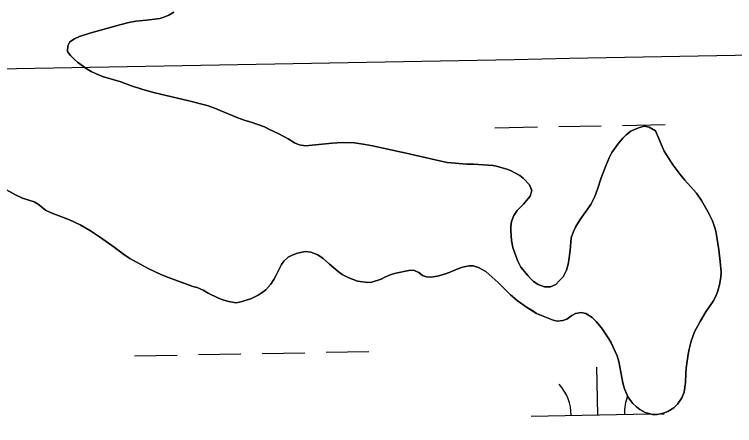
# Model space of a CAD drawing. Extents: x 3957609 to 3995875, y 234277 to 260273.
# Drawn here: x 3985595 to 3986136, y 248968 to 249277 of the extents above; entities that cross this region are included whole.
import ezdxf

# ---------------------------------------------------------------- set-up
doc = ezdxf.new("R2010")
doc.units = 0
for name, color, linetype in [('V-GRID-MAJR', 7, 'Continuous'), ('V-TOPO-SHOR', 7, 'Continuous'), ('V-WETL-SWMP', 7, 'Continuous')]:
    doc.layers.add(name, color=color, linetype=linetype)

msp = doc.modelspace()

# ---------------------------------------------------------------- linework, layer by layer
at = {"layer": 'V-GRID-MAJR'}
msp.add_spline([(3961703.892, 248787.859), (3967022.571, 248887.277), (3972341.236, 248987.469), (3977659.886, 249088.434), (3982978.522, 249190.173), (3988297.143, 249292.685), (3993615.748, 249395.971), (3993615.749, 249395.971)], degree=3, dxfattribs=at)
at = {"layer": 'V-TOPO-SHOR'}
for points in [[(3985714.407, 249278.608), (3985710.788, 249276.392), (3985707.704, 249275.024), (3985703.985, 249273.873), (3985693.892, 249272.534), (3985685.926, 249271.717), (3985680.613, 249270.783)], [(3985680.613, 249270.783), (3985673.916, 249269.112), (3985651.488, 249262.832), (3985643.62, 249260.209), (3985639.899, 249258.632), (3985636.384, 249256.203), (3985634.781, 249253.344), (3985634.551, 249248.992), (3985636.874, 249245.904), (3985639.729, 249243.024), (3985642.055, 249240.999), (3985649.361, 249235.766), (3985652.433, 249233.843), (3985655.611, 249232.344), (3985660.911, 249230.304), (3985674.698, 249226.212), (3985683.921, 249222.778), (3985687.527, 249221.702), (3985691.132, 249220.412), (3985700.251, 249217.828), (3985724.756, 249212.208), (3985739.497, 249208.431), (3985744.482, 249206.711), (3985752.219, 249203.389), (3985762.607, 249199.205), (3985768.12, 249197.165), (3985772.681, 249195.979), (3985782.646, 249192.33), (3985785.929, 249190.618), (3985793.454, 249187.083), (3985800.339, 249183.233), (3985805.211, 249180.239), (3985808.605, 249178.95), (3985813.379, 249178.189), (3985833.453, 249180.124), (3985840.994, 249180.624), (3985850.337, 249180.374), (3985858.293, 249179.174), (3985863.811, 249178.09), (3985885.556, 249173.222), (3985889.165, 249172.571), (3985910.909, 249167.494), (3985920.032, 249165.651), (3985934.784, 249164.211), (3985939.775, 249164.297), (3985954.635, 249163.279), (3985957.714, 249162.632), (3985964.818, 249160.584), (3985967.679, 249159.511), (3985974.46, 249155.661), (3985977, 249153.739), (3985981.864, 249148.73), (3985983.652, 249144.37), (3985982.255, 249140.339), (3985977.239, 249134.202), (3985972.656, 249129.549), (3985969.985, 249125.737), (3985968.267, 249121.178), (3985967.829, 249117.465), (3985967.814, 249114.385), (3985968.21, 249106.953), (3985969.356, 249101.638), (3985970.718, 249097.387), (3985973.031, 249091.431), (3985975.453, 249086.856), (3985980.524, 249080.571), (3985982.533, 249078.332), (3985984.753, 249076.2), (3985988.46, 249073.849), (3985993.23, 249072.131), (3985997.691, 249072.008), (3986001.627, 249073.902), (3986004.717, 249076.968), (3986007.064, 249079.614), (3986009.632, 249084.486), (3986010.925, 249089.154), (3986011.469, 249092.23), (3986012.346, 249099.447), (3986013.235, 249108.892), (3986014.953, 249113.771), (3986016.667, 249117.48), (3986019.874, 249122.667), (3986027.882, 249133.89), (3986030.88, 249139.93), (3986033.027, 249145.441), (3986035.822, 249154.03), (3986039.15, 249163.042), (3986041.723, 249169.083), (3986043.65, 249173.003), (3986048.989, 249180.415), (3986051.977, 249183.907), (3986054.428, 249186.444), (3986057.943, 249189.086), (3986060.814, 249190.454), (3986064.537, 249191.818), (3986068.363, 249192.864), (3986071.865, 249192.213), (3986076.524, 249189.328), (3986083.152, 249174.011), (3986085.154, 249170.818), (3986089.797, 249163.578)], [(3986089.797, 249163.578), (3986095.077, 249156.549), (3986098.669, 249152.183), (3986107.336, 249142.59), (3986111.031, 249137.054), (3986116.196, 249128.221), (3986117.882, 249124.818), (3986119.354, 249121.627), (3986120.931, 249117.16), (3986121.871, 249113.971), (3986122.498, 249110.889), (3986124.15, 249099.947), (3986125.176, 249091.024), (3986125.887, 249083.059), (3986125.66, 249079.448), (3986124.681, 249073.614), (3986123.389, 249068.946), (3986122.1, 249065.555), (3986119.958, 249061.317), (3986114.404, 249053.164), (3986110.13, 249046.068), (3986105.956, 249038.228), (3986104.561, 249034.728), (3986103.38, 249031.124), (3986101.764, 249025.184), (3986101.11, 249021.471), (3986099.687, 249010.861), (3986099.245, 249006.615), (3986099.114, 249000.246), (3986098.127, 248992.922), (3986096.306, 248988.576), (3986093.207, 248983.917), (3986090.33, 248981.169), (3986085.859, 248978.427), (3986082.455, 248977.061), (3986077.884, 248976.016), (3986074.276, 248976.139), (3986068.867, 248977.542), (3986064.84, 248979.786), (3986062.196, 248981.92), (3986059.446, 248984.48), (3986056.278, 248988.74), (3986054.699, 248991.827), (3986053.333, 248995.335), (3986051.971, 249000.013), (3986049.063, 249015.95), (3986047.805, 249020.095), (3986043.279, 249029.883), (3986041.381, 249033.075), (3986035.894, 249041.167), (3986031.984, 249045.961), (3986028.918, 249049.052), (3986024.153, 249051.94), (3986020.653, 249052.802), (3986016.401, 249052.077), (3986013.741, 249050.496), (3986009.909, 249047.856), (3986006.929, 249046.701), (3986002.682, 249046.187), (3985999.712, 249046.942), (3985990.17, 249050.803), (3985987.205, 249052.089), (3985984.237, 249053.906), (3985979.685, 249056.791), (3985972.486, 249061.917), (3985967.618, 249066.079), (3985964.552, 249068.956), (3985958.314, 249075.352), (3985951.649, 249081.433), (3985949.003, 249083.567), (3985943.494, 249086.667), (3985939.466, 249087.851), (3985936.386, 249087.97), (3985931.604, 249086.928), (3985927.882, 249085.668), (3985922.777, 249083.247), (3985918.63, 249081.779), (3985912.57, 249079.997), (3985907.683, 249079.274), (3985904.394, 249079.606), (3985901.531, 249080.575), (3985898.567, 249082.922), (3985894.645, 249084.638), (3985891.035, 249084.333), (3985881.471, 249082.354), (3985877.751, 249081.308), (3985873.072, 249079.309), (3985870.409, 249077.834), (3985863.288, 249075.633), (3985860.206, 249075.221), (3985852.674, 249076.419), (3985845.995, 249078.889), (3985841.121, 249081.457), (3985837.944, 249083.7), (3985831.489, 249089.035), (3985826.73, 249093.407), (3985822.814, 249096.185), (3985817.512, 249098.222), (3985813.162, 249098.558), (3985807.421, 249097.413), (3985803.38, 249095.838)], [(3985803.38, 249095.838), (3985800.509, 249094.364), (3985797.206, 249091.298), (3985795.389, 249088.863), (3985791.535, 249080.808), (3985789.716, 249077.525), (3985787.365, 249074.031), (3985783.74, 249069.905), (3985780.969, 249067.687), (3985777.883, 249065.682), (3985772.777, 249063.261), (3985765.761, 249061.059), (3985761.296, 249060.121), (3985755.568, 249060.996), (3985751.22, 249062.286), (3985748.146, 249063.468), (3985740.304, 249067.322), (3985736.597, 249069.567), (3985732.145, 249071.496), (3985728.751, 249072.358), (3985725.571, 249073.646), (3985721.329, 249075.043), (3985708.396, 249079.768), (3985704.261, 249081.484), (3985695.15, 249085.766), (3985681.377, 249093.469), (3985676.72, 249096.672), (3985669.732, 249101.903), (3985659.463, 249109.271), (3985651.945, 249114.186), (3985644.001, 249118.784), (3985636.159, 249122.426), (3985622.378, 249127.789), (3985618.139, 249129.718), (3985612.425, 249134.202), (3985609.457, 249135.912), (3985600.657, 249138.816), (3985594.935, 249141.386), (3985586.991, 249146.09)]]:
    msp.add_lwpolyline(points, dxfattribs=at)
at = {"layer": 'V-WETL-SWMP'}
for p, q in [((3985955.828, 249191.673), (3985987.822, 249192.254)), ((3986003.82, 249192.545), (3986035.814, 249193.127)), ((3986051.812, 249193.418), (3986083.806, 249194)), ((3985684.992, 249020.22), (3985716.987, 249020.801)), ((3985732.984, 249021.092), (3985764.979, 249021.674)), ((3985780.976, 249021.965), (3985812.971, 249022.547)), ((3985828.968, 249022.837), (3985860.963, 249023.419)), ((3986033.173, 248975.8), (3986032.518, 249011.794)), ((3985983.181, 248974.891), (3986072.801, 248976.521)), ((3986080.72, 248976.665), (3986083.165, 248976.709))]:
    msp.add_line(p, q, dxfattribs=at)
for points in [[(3985968.209, 249106.952), (3985967.815, 249114.386), (3985967.828, 249117.465), (3985968.267, 249121.179), (3985969.985, 249125.738), (3985972.655, 249129.549), (3985977.239, 249134.202), (3985982.254, 249140.34), (3985983.651, 249144.369), (3985981.864, 249148.73), (3985977, 249153.74), (3985974.46, 249155.661), (3985967.68, 249159.511), (3985964.818, 249160.584), (3985957.713, 249162.631), (3985954.636, 249163.28), (3985939.776, 249164.296), (3985934.785, 249164.21), (3985920.033, 249165.651), (3985910.909, 249167.493), (3985889.164, 249172.571), (3985885.557, 249173.223), (3985863.811, 249178.09), (3985858.294, 249179.174), (3985850.336, 249180.374), (3985840.994, 249180.624), (3985833.453, 249180.124), (3985813.379, 249178.189), (3985808.604, 249178.951), (3985805.211, 249180.239), (3985800.34, 249183.232), (3985793.454, 249187.082), (3985785.93, 249190.617), (3985782.646, 249192.329), (3985772.68, 249195.979), (3985768.119, 249197.166), (3985762.607, 249199.206), (3985752.219, 249203.389), (3985744.481, 249206.712), (3985739.498, 249208.431), (3985724.755, 249212.207), (3985700.252, 249217.828), (3985691.131, 249220.413), (3985687.527, 249221.702), (3985683.921, 249222.778), (3985674.698, 249226.213), (3985660.912, 249230.304), (3985655.611, 249232.343), (3985652.432, 249233.842), (3985649.361, 249235.766), (3985642.056, 249240.998), (3985639.729, 249243.025), (3985636.874, 249245.903), (3985634.551, 249248.992), (3985634.781, 249253.344), (3985636.385, 249256.204), (3985639.898, 249258.632), (3985643.621, 249260.209), (3985651.489, 249262.832), (3985673.917, 249269.111), (3985680.613, 249270.782), (3985685.925, 249271.716), (3985693.892, 249272.533), (3985703.984, 249273.873), (3985707.705, 249275.025), (3985710.789, 249276.393), (3985714.408, 249278.608)], [(3985972.485, 249061.917), (3985979.684, 249056.791), (3985987.204, 249052.089), (3985999.711, 249046.942), (3986002.681, 249046.186), (3986006.93, 249046.7), (3986009.908, 249047.856), (3986013.741, 249050.495), (3986016.402, 249052.076), (3986020.652, 249052.802), (3986024.152, 249051.939), (3986028.918, 249049.052), (3986031.984, 249045.961), (3986035.893, 249041.167), (3986041.381, 249033.076), (3986043.28, 249029.883), (3986047.805, 249020.096), (3986049.062, 249015.95), (3986051.97, 249000.012), (3986053.332, 248995.335), (3986054.698, 248991.826), (3986056.278, 248988.74), (3986059.446, 248984.48), (3986062.196, 248981.921), (3986064.841, 248979.787), (3986068.867, 248977.541), (3986074.276, 248976.138), (3986077.885, 248976.017), (3986082.455, 248977.061), (3986085.858, 248978.427), (3986090.329, 248981.169), (3986093.207, 248983.918), (3986096.305, 248988.577), (3986098.127, 248992.923), (3986099.113, 249000.245), (3986099.245, 249006.615), (3986099.687, 249010.86), (3986101.11, 249021.472), (3986101.763, 249025.185), (3986103.379, 249031.124), (3986104.562, 249034.729), (3986105.956, 249038.228), (3986110.129, 249046.067), (3986114.405, 249053.164), (3986119.959, 249061.317), (3986122.1, 249065.555), (3986123.388, 249068.947), (3986124.681, 249073.614), (3986125.66, 249079.449), (3986125.887, 249083.058), (3986125.177, 249091.024), (3986124.151, 249099.947), (3986122.497, 249110.89), (3986121.872, 249113.971), (3986120.93, 249117.16), (3986119.355, 249121.626), (3986116.197, 249128.222), (3986111.03, 249137.055), (3986107.337, 249142.591), (3986098.67, 249152.182), (3986095.078, 249156.55), (3986089.797, 249163.579), (3986083.151, 249174.011), (3986076.524, 249189.327), (3986071.864, 249192.213), (3986068.363, 249192.864), (3986064.537, 249191.818), (3986060.815, 249190.453), (3986057.943, 249189.085), (3986054.428, 249186.445), (3986051.976, 249183.906), (3986048.989, 249180.415), (3986043.65, 249173.004), (3986041.723, 249169.084), (3986039.15, 249163.042), (3986035.822, 249154.031), (3986033.026, 249145.442), (3986030.88, 249139.93), (3986027.883, 249133.89), (3986019.874, 249122.668), (3986016.668, 249117.479), (3986014.954, 249113.77), (3986013.235, 249108.893), (3986012.347, 249099.447), (3986011.469, 249092.23), (3986010.925, 249089.153), (3986009.632, 249084.487), (3986007.064, 249079.614), (3986004.718, 249076.969), (3986001.626, 249073.902), (3985997.69, 249072.007), (3985993.231, 249072.131), (3985988.46, 249073.85), (3985984.754, 249076.201), (3985982.533, 249078.333), (3985980.524, 249080.571), (3985975.454, 249086.856), (3985973.03, 249091.431), (3985970.719, 249097.386), (3985969.356, 249101.639), (3985968.209, 249106.952)], [(3985586.99, 249146.09), (3985594.934, 249141.386), (3985600.657, 249138.815), (3985609.458, 249135.912), (3985612.424, 249134.201), (3985618.139, 249129.719), (3985622.378, 249127.79), (3985636.159, 249122.425), (3985644.001, 249118.784), (3985651.945, 249114.186), (3985659.464, 249109.271), (3985669.732, 249101.903), (3985676.719, 249096.672), (3985681.377, 249093.468), (3985695.149, 249085.767), (3985704.262, 249081.483), (3985708.396, 249079.768), (3985721.33, 249075.043), (3985725.571, 249073.646), (3985728.751, 249072.359), (3985732.145, 249071.496), (3985736.597, 249069.566), (3985740.304, 249067.322), (3985748.145, 249063.467), (3985751.219, 249062.287), (3985755.567, 249060.995), (3985761.297, 249060.122), (3985765.76, 249061.06), (3985772.777, 249063.261), (3985777.883, 249065.682), (3985780.97, 249067.687), (3985783.74, 249069.905), (3985787.366, 249074.031), (3985789.717, 249077.525), (3985791.535, 249080.809), (3985795.39, 249088.863), (3985797.205, 249091.298), (3985800.509, 249094.363), (3985803.381, 249095.838), (3985807.422, 249097.414), (3985813.161, 249098.559), (3985817.512, 249098.223), (3985822.813, 249096.184), (3985826.73, 249093.407), (3985831.49, 249089.035), (3985837.945, 249083.7), (3985841.121, 249081.457), (3985845.995, 249078.889), (3985852.674, 249076.42), (3985860.207, 249075.221), (3985863.288, 249075.633), (3985870.41, 249077.834), (3985873.071, 249079.31), (3985877.751, 249081.308), (3985881.471, 249082.354), (3985891.035, 249084.333), (3985894.646, 249084.637), (3985898.567, 249082.922), (3985901.531, 249080.574), (3985904.393, 249079.607), (3985907.684, 249079.275), (3985912.57, 249079.998), (3985918.63, 249081.779), (3985922.776, 249083.248), (3985927.883, 249085.669), (3985931.604, 249086.928), (3985936.386, 249087.971), (3985939.465, 249087.852), (3985943.494, 249086.667), (3985949.003, 249083.566), (3985951.649, 249081.432), (3985958.313, 249075.353), (3985964.551, 249068.957), (3985967.618, 249066.078), (3985972.485, 249061.917)]]:
    msp.add_lwpolyline(points, dxfattribs=at)
for centre, start, end in [((3985977.931, 248975.271), 0.26988, 41.81354), ((3986088.398, 248977.279), 158.63967, 181.81353)]:
    msp.add_arc(centre, 35.246, start, end, dxfattribs=at)

doc.saveas('drawing.dxf')
